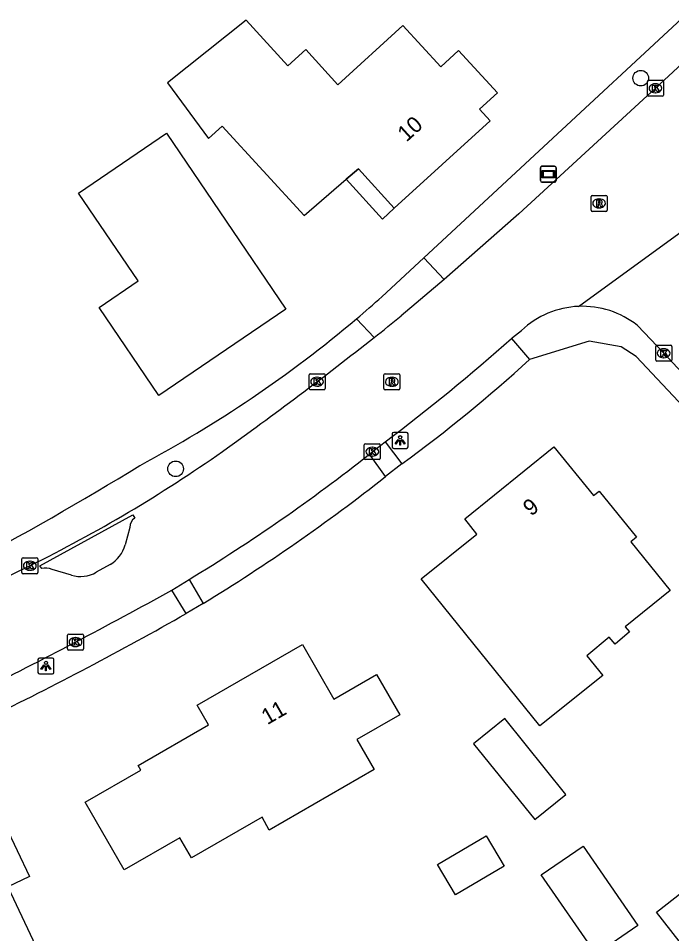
# Model space of a CAD drawing. Extents: x 162675 to 163482, y 379761 to 381227.
# Drawn here: x 163252.7 to 163293.6, y 380848.3 to 380905.6 of the extents above; entities that cross this region are included whole.
import ezdxf

# ---------------------------------------------------------------- set-up
doc = ezdxf.new("R2010")
doc.units = 0
for name, color, linetype in [('IMGEO_Berm_groen', 7, 'Continuous'), ('IMGEO_Boom', 7, 'Continuous'), ('IMGEO_Groenvoorziening', 7, 'Continuous'), ('IMGEO_Kolk', 7, 'Continuous'), ('IMGEO_Lichtpunt', 7, 'Continuous'), ('IMGEO_Pand', 7, 'Continuous'), ('IMGEO_Pand_nummerreeks', 7, 'Continuous'), ('IMGEO_Pand_overbouw', 7, 'Continuous'), ('IMGEO_Pand_vergunning_verleend', 7, 'Continuous'), ('IMGEO_Parkeervlak_halfverhard', 7, 'Continuous'), ('IMGEO_Rijbaan_lokaal_gesloten', 7, 'Continuous'), ('IMGEO_Rioolput', 7, 'Continuous'), ('IMGEO_Straatnaambord', 7, 'Continuous'), ('IMGEO_Voetpad_open', 7, 'Continuous')]:
    doc.layers.add(name, color=color, linetype=linetype)

msp = doc.modelspace()

# ---------------------------------------------------------------- linework, layer by layer
at = {"layer": 'IMGEO_Berm_groen'}
msp.add_lwpolyline([(163278.098, 380890.562), (163302.041, 380912.777)], dxfattribs=at)
at = {"layer": 'IMGEO_Boom'}
for centre in [(163291.681, 380901.811), (163262.557, 380877.36)]:
    msp.add_circle(centre, 0.489, dxfattribs=at)
at = {"layer": 'IMGEO_Groenvoorziening'}
msp.add_lwpolyline([(163319.158, 380854.89), (163291.39, 380884.383), (163290.458, 380885.002), (163288.45, 380885.355), (163284.72, 380884.199)], dxfattribs=at)
for centre, radius, start, end in [((163223.851, 380946.105), 77.628, 298.02504, 310.12611), ((163152.845, 381052.689), 205.464, 294.37207, 301.54097)]:
    msp.add_arc(centre, radius, start, end, dxfattribs=at)
at = {"layer": 'IMGEO_Kolk'}
for p, q in [((163292.102, 380900.753), (163292.102, 380901.605)), ((163292.177, 380901.679), (163293.029, 380901.679)), ((163292.59, 380901.459), (163292.615, 380901.459)), ((163293.103, 380901.605), (163293.103, 380900.753)), ((163293.029, 380900.679), (163292.177, 380900.679)), ((163292.613, 380900.899), (163292.588, 380900.899)), ((163292.62, 380884.169), (163292.62, 380885.021)), ((163292.695, 380885.095), (163293.547, 380885.095)), ((163293.108, 380884.875), (163293.133, 380884.875)), ((163293.621, 380885.021), (163293.621, 380884.169)), ((163293.547, 380884.095), (163292.695, 380884.095)), ((163293.131, 380884.315), (163293.106, 380884.315)), ((163270.913, 380882.389), (163270.913, 380883.241)), ((163270.988, 380883.315), (163271.84, 380883.315)), ((163271.401, 380883.095), (163271.426, 380883.095)), ((163271.914, 380883.241), (163271.914, 380882.389)), ((163271.84, 380882.315), (163270.988, 380882.315)), ((163271.424, 380882.535), (163271.399, 380882.535)), ((163274.371, 380878.009), (163274.371, 380878.861)), ((163274.446, 380878.935), (163275.298, 380878.935)), ((163275.372, 380878.861), (163275.372, 380878.009)), ((163274.859, 380878.715), (163274.884, 380878.715)), ((163275.298, 380877.935), (163274.446, 380877.935)), ((163274.882, 380878.155), (163274.857, 380878.155)), ((163252.926, 380870.867), (163252.926, 380871.719)), ((163253.001, 380871.793), (163253.853, 380871.793)), ((163253.414, 380871.573), (163253.439, 380871.573)), ((163253.927, 380871.719), (163253.927, 380870.867)), ((163253.437, 380871.013), (163253.412, 380871.013)), ((163253.853, 380870.793), (163253.001, 380870.793)), ((163255.784, 380866.092), (163255.784, 380866.944)), ((163255.859, 380867.018), (163256.711, 380867.018)), ((163256.272, 380866.798), (163256.297, 380866.798)), ((163256.785, 380866.944), (163256.785, 380866.092)), ((163256.295, 380866.238), (163256.27, 380866.238)), ((163256.711, 380866.018), (163255.859, 380866.018))]:
    msp.add_line(p, q, dxfattribs=at)
for points in [[(163292.102, 380900.753), (163292.102, 380901.605)], [(163292.177, 380901.679), (163293.029, 380901.679)], [(163292.423, 380901.379), (163292.546, 380901.379), (163292.546, 380901.228), (163292.676, 380901.379), (163292.84, 380901.379), (163292.694, 380901.228), (163292.847, 380900.979), (163292.695, 380900.979), (163292.61, 380901.143), (163292.546, 380901.076), (163292.546, 380900.979), (163292.423, 380900.979), (163292.423, 380901.379)], [(163293.103, 380901.605), (163293.103, 380900.753)], [(163293.029, 380900.679), (163292.177, 380900.679)], [(163292.62, 380884.169), (163292.62, 380885.021)], [(163292.695, 380885.095), (163293.547, 380885.095)], [(163292.941, 380884.795), (163293.064, 380884.795), (163293.064, 380884.644), (163293.194, 380884.795), (163293.358, 380884.795), (163293.212, 380884.644), (163293.365, 380884.395), (163293.213, 380884.395), (163293.128, 380884.559), (163293.064, 380884.492), (163293.064, 380884.395), (163292.941, 380884.395), (163292.941, 380884.795)], [(163293.621, 380885.021), (163293.621, 380884.169)], [(163293.547, 380884.095), (163292.695, 380884.095)], [(163270.913, 380882.389), (163270.913, 380883.241)], [(163270.988, 380883.315), (163271.84, 380883.315)], [(163271.234, 380883.015), (163271.357, 380883.015), (163271.357, 380882.864), (163271.487, 380883.015), (163271.651, 380883.015), (163271.505, 380882.864), (163271.658, 380882.615), (163271.506, 380882.615), (163271.421, 380882.779), (163271.357, 380882.712), (163271.357, 380882.615), (163271.234, 380882.615), (163271.234, 380883.015)], [(163271.914, 380883.241), (163271.914, 380882.389)], [(163271.84, 380882.315), (163270.988, 380882.315)], [(163274.371, 380878.009), (163274.371, 380878.861)], [(163274.446, 380878.935), (163275.298, 380878.935)], [(163275.372, 380878.861), (163275.372, 380878.009)], [(163274.692, 380878.635), (163274.815, 380878.635), (163274.815, 380878.484), (163274.945, 380878.635), (163275.109, 380878.635), (163274.963, 380878.484), (163275.116, 380878.235), (163274.964, 380878.235), (163274.879, 380878.399), (163274.815, 380878.332), (163274.815, 380878.235), (163274.692, 380878.235), (163274.692, 380878.635)], [(163275.298, 380877.935), (163274.446, 380877.935)], [(163252.926, 380870.867), (163252.926, 380871.719)], [(163253.001, 380871.793), (163253.853, 380871.793)], [(163253.247, 380871.493), (163253.37, 380871.493), (163253.37, 380871.342), (163253.5, 380871.493), (163253.664, 380871.493), (163253.518, 380871.342), (163253.671, 380871.093), (163253.519, 380871.093), (163253.434, 380871.257), (163253.37, 380871.19), (163253.37, 380871.093), (163253.247, 380871.093), (163253.247, 380871.493)], [(163253.927, 380871.719), (163253.927, 380870.867)], [(163253.853, 380870.793), (163253.001, 380870.793)], [(163255.784, 380866.092), (163255.784, 380866.944)], [(163255.859, 380867.018), (163256.711, 380867.018)], [(163256.785, 380866.944), (163256.785, 380866.092)], [(163256.105, 380866.718), (163256.228, 380866.718), (163256.228, 380866.567), (163256.358, 380866.718), (163256.522, 380866.718), (163256.376, 380866.567), (163256.529, 380866.318), (163256.377, 380866.318), (163256.292, 380866.482), (163256.228, 380866.415), (163256.228, 380866.318), (163256.105, 380866.318), (163256.105, 380866.718)], [(163256.711, 380866.018), (163255.859, 380866.018)]]:
    msp.add_lwpolyline(points, dxfattribs=at)
for centre, start, end in [((163292.179, 380901.603), 91.552, 178.448), ((163292.179, 380901.603), 91.552, 178.448), ((163293.027, 380901.603), 1.552, 88.448), ((163293.027, 380901.603), 1.552, 88.448), ((163292.179, 380900.755), 181.552, 268.448), ((163292.179, 380900.755), 181.552, 268.448), ((163293.027, 380900.755), 271.552, 358.448), ((163293.027, 380900.755), 271.552, 358.448), ((163292.697, 380885.019), 91.552, 178.448), ((163292.697, 380885.019), 91.552, 178.448), ((163293.545, 380885.019), 1.552, 88.448), ((163293.545, 380885.019), 1.552, 88.448), ((163292.697, 380884.171), 181.552, 268.448), ((163292.697, 380884.171), 181.552, 268.448), ((163293.545, 380884.171), 271.552, 358.448), ((163293.545, 380884.171), 271.552, 358.448), ((163270.99, 380883.239), 91.552, 178.448), ((163270.99, 380883.239), 91.552, 178.448), ((163271.838, 380883.239), 1.552, 88.448), ((163271.838, 380883.239), 1.552, 88.448), ((163270.99, 380882.391), 181.552, 268.448), ((163270.99, 380882.391), 181.552, 268.448), ((163271.838, 380882.391), 271.552, 358.448), ((163271.838, 380882.391), 271.552, 358.448), ((163274.448, 380878.859), 91.552, 178.448), ((163274.448, 380878.859), 91.552, 178.448), ((163275.296, 380878.859), 1.552, 88.448), ((163275.296, 380878.859), 1.552, 88.448), ((163274.448, 380878.011), 181.552, 268.448), ((163274.448, 380878.011), 181.552, 268.448), ((163275.296, 380878.011), 271.552, 358.448), ((163275.296, 380878.011), 271.552, 358.448), ((163253.003, 380871.717), 91.552, 178.448), ((163253.003, 380871.717), 91.552, 178.448), ((163253.851, 380871.717), 1.552, 88.448), ((163253.851, 380871.717), 1.552, 88.448), ((163253.003, 380870.869), 181.552, 268.448), ((163253.003, 380870.869), 181.552, 268.448), ((163253.851, 380870.869), 271.552, 358.448), ((163253.851, 380870.869), 271.552, 358.448), ((163255.861, 380866.942), 91.552, 178.448), ((163255.861, 380866.942), 91.552, 178.448), ((163256.709, 380866.942), 1.552, 88.448), ((163256.709, 380866.942), 1.552, 88.448), ((163255.861, 380866.094), 181.552, 268.448), ((163255.861, 380866.094), 181.552, 268.448), ((163256.709, 380866.094), 271.552, 358.448), ((163256.709, 380866.094), 271.552, 358.448)]:
    msp.add_arc(centre, 0.0765, start, end, dxfattribs=at)
for centre, major_axis, ratio, start_param, end_param in [((163292.589, 380901.179), (-0.387, 0.002), 0.722429, 4.712389, 7.853982), ((163292.614, 380901.179), (-0.39, 0.002), 0.717154, 1.570796, 4.712389), ((163293.107, 380884.595), (-0.387, 0.002), 0.722429, 4.712389, 7.853982), ((163293.132, 380884.595), (-0.39, 0.002), 0.717154, 1.570796, 4.712389), ((163271.4, 380882.815), (-0.387, 0.002), 0.722429, 4.712389, 7.853982), ((163271.425, 380882.815), (-0.39, 0.002), 0.717154, 1.570796, 4.712389), ((163274.858, 380878.435), (-0.387, 0.002), 0.722429, 4.712389, 7.853982), ((163274.883, 380878.435), (-0.39, 0.002), 0.717154, 1.570796, 4.712389), ((163253.413, 380871.293), (-0.387, 0.002), 0.722429, 4.712389, 7.853982), ((163253.438, 380871.293), (-0.39, 0.002), 0.717154, 1.570796, 4.712389), ((163256.271, 380866.518), (-0.387, 0.002), 0.722429, 4.712389, 7.853982), ((163256.296, 380866.518), (-0.39, 0.002), 0.717154, 1.570796, 4.712389)]:
    msp.add_ellipse(centre, major_axis=major_axis, ratio=ratio, start_param=start_param, end_param=end_param, dxfattribs=at)
at = {"layer": 'IMGEO_Lichtpunt'}
for p, q in [((163276.118, 380879.541), (163276.118, 380878.734)), ((163276.118, 380879.541), (163276.118, 380878.734)), ((163277.02, 380879.636), (163276.212, 380879.636)), ((163277.02, 380879.636), (163276.212, 380879.636)), ((163277.114, 380878.734), (163277.114, 380879.541)), ((163277.114, 380878.734), (163277.114, 380879.541)), ((163276.212, 380878.64), (163277.02, 380878.64)), ((163276.212, 380878.64), (163277.02, 380878.64)), ((163253.935, 380865.423), (163253.935, 380864.616)), ((163253.935, 380865.423), (163253.935, 380864.616)), ((163254.837, 380865.518), (163254.029, 380865.518)), ((163254.837, 380865.518), (163254.029, 380865.518)), ((163254.931, 380864.616), (163254.931, 380865.423)), ((163254.931, 380864.616), (163254.931, 380865.423)), ((163254.029, 380864.522), (163254.837, 380864.522)), ((163254.029, 380864.522), (163254.837, 380864.522))]:
    msp.add_line(p, q, dxfattribs=at)
for points in [[(163276.492, 380879.205), (163276.531, 380879.177), (163276.343, 380878.915), (163276.305, 380878.942), (163276.492, 380879.205)], [(163276.594, 380879.157), (163276.641, 380879.157), (163276.641, 380878.835), (163276.594, 380878.835), (163276.594, 380879.157)], [(163276.704, 380879.177), (163276.742, 380879.204), (163276.929, 380878.942), (163276.89, 380878.914), (163276.704, 380879.177)], [(163254.309, 380865.087), (163254.348, 380865.059), (163254.16, 380864.797), (163254.122, 380864.824), (163254.309, 380865.087)], [(163254.521, 380865.059), (163254.559, 380865.086), (163254.746, 380864.824), (163254.707, 380864.796), (163254.521, 380865.059)], [(163254.411, 380865.039), (163254.458, 380865.039), (163254.458, 380864.717), (163254.411, 380864.717), (163254.411, 380865.039)]]:
    msp.add_lwpolyline(points, dxfattribs=at)
for centre in [(163276.617, 380879.339), (163254.434, 380865.221)]:
    msp.add_circle(centre, 0.0994, dxfattribs=at)
for centre, start, end in [((163276.212, 380879.541), 90, 180), ((163276.212, 380879.541), 90, 180), ((163277.02, 380879.541), 0, 90), ((163277.02, 380879.541), 0, 90), ((163276.212, 380878.734), 180, 270), ((163276.212, 380878.734), 180, 270), ((163277.02, 380878.734), 270, 0), ((163277.02, 380878.734), 270, 360), ((163254.029, 380865.423), 90, 180), ((163254.029, 380865.423), 90, 180), ((163254.837, 380865.423), 0, 90), ((163254.837, 380865.423), 0, 90), ((163254.029, 380864.616), 180, 270), ((163254.029, 380864.616), 180, 270), ((163254.837, 380864.616), 270, 0), ((163254.837, 380864.616), 270, 360)]:
    msp.add_arc(centre, 0.0946, start, end, dxfattribs=at)
at = {"layer": 'IMGEO_Pand'}
for points in [[(163282.254, 380899.144), (163281.591, 380899.869), (163282.703, 380900.887), (163280.275, 380903.541), (163279.161, 380902.521), (163276.794, 380905.109), (163272.724, 380901.386), (163270.701, 380903.597), (163269.593, 380902.584), (163266.983, 380905.437), (163262.04, 380901.516), (163264.612, 380898.027), (163265.473, 380898.815), (163270.598, 380893.212), (163273.236, 380895.486), (163274.001, 380896.146), (163276.25, 380893.676), (163282.254, 380899.144)], [(163277.936, 380870.484), (163281.412, 380873.268), (163280.665, 380874.224), (163286.25, 380878.731), (163288.732, 380875.69), (163289.081, 380875.973), (163291.418, 380873.082), (163291.057, 380872.79), (163293.532, 380869.74), (163290.715, 380867.481), (163290.987, 380867.153), (163290.075, 380866.396), (163289.711, 380866.835), (163288.302, 380865.667), (163289.315, 380864.425), (163285.371, 380861.279), (163277.936, 380870.484)], [(163268.41, 380854.744), (163267.978, 380855.555), (163263.549, 380853.006), (163262.822, 380854.27), (163259.332, 380852.261), (163256.892, 380856.499), (163260.382, 380858.508), (163260.217, 380858.795), (163264.619, 380861.33), (163263.906, 380862.569), (163270.491, 380866.359), (163272.458, 380862.942), (163275.138, 380864.485), (163276.59, 380861.962), (163273.91, 380860.419), (163274.995, 380858.534), (163268.41, 380854.744)], [(163283.164, 380861.727), (163281.211, 380860.151), (163285.05, 380855.405), (163287.002, 380856.984), (163283.164, 380861.727)], [(163253.973, 380847.125), (163249.895, 380845.19), (163251.607, 380841.582), (163245.197, 380838.541), (163241.936, 380845.411), (163245.1, 380846.912), (163243.158, 380850.976), (163246.319, 380852.475), (163245.889, 380853.377), (163250.065, 380855.361), (163250.495, 380854.459), (163251.86, 380855.107), (163253.404, 380851.851), (163252.038, 380851.203), (163253.973, 380847.125)], [(163296.403, 380852.525), (163298.244, 380850.163), (163304.416, 380854.973), (163310.02, 380847.748), (163300.136, 380840.05), (163292.666, 380849.618), (163296.403, 380852.525)], [(163278.958, 380852.59), (163282.003, 380854.395), (163283.131, 380852.494), (163280.085, 380850.689), (163278.958, 380852.59)], [(163285.456, 380851.949), (163288.069, 380853.753), (163291.503, 380848.778), (163288.89, 380846.975), (163285.456, 380851.949)]]:
    msp.add_lwpolyline(points, dxfattribs=at)
at = {"layer": 'IMGEO_Pand_overbouw'}
msp.add_lwpolyline([(163276.25, 380893.676), (163274.001, 380896.146), (163273.236, 380895.486), (163275.503, 380892.997)], close=True, dxfattribs=at)
at = {"layer": 'IMGEO_Pand_vergunning_verleend'}
msp.add_lwpolyline([(163256.465, 380894.62), (163261.984, 380898.37), (163269.466, 380887.356), (163261.512, 380881.952), (163257.765, 380887.467), (163260.201, 380889.122), (163256.465, 380894.62)], dxfattribs=at)
at = {"layer": 'IMGEO_Parkeervlak_halfverhard'}
msp.add_lwpolyline([(163283.589, 380885.517), (163284.72, 380884.199)], dxfattribs=at)
for centre, radius, start, end in [((163219.465, 380955.983), 97.011, 306.17693, 312.27214), ((163203.743, 380968.218), 116.283, 301.37222, 308.23267), ((163160.005, 381049.196), 208.263, 295.84284, 299.70919)]:
    msp.add_arc(centre, radius, start, end, dxfattribs=at)
at = {"layer": 'IMGEO_Rijbaan_lokaal_gesloten'}
for points in [[(163303.486, 380911.264), (163303.421, 380911.205), (163292.603, 380901.179), (163284.042, 380893.331), (163283.878, 380893.181), (163279.38, 380889.205)], [(163287.791, 380887.527), (163294.297, 380892.257)], [(163279.38, 380889.205), (163276.68, 380886.933)], [(163291.476, 380886.339), (163291.49, 380886.324), (163293.121, 380884.595), (163308.103, 380868.558), (163320.515, 380855.443)], [(163283.589, 380885.517), (163283.657, 380885.571), (163284.223, 380886.026)], [(163274.69, 380878.275), (163274.872, 380878.435), (163275.686, 380879.057)], [(163254.168, 380871.116), (163254.044, 380871.298), (163259.883, 380874.481), (163259.995, 380874.272)], [(163259.683, 380873.699), (163259.399, 380872.607)], [(163253.427, 380871.293), (163239.536, 380864.489), (163233.463, 380861.647)], [(163256.03, 380870.707), (163254.822, 380871.059)], [(163258.458, 380871.367), (163257.587, 380870.889)], [(163262.325, 380869.772), (163263.395, 380870.436)]]:
    msp.add_lwpolyline(points, dxfattribs=at)
for centre, radius, start, end in [((163288.028, 380881.973), 5.559, 92.4425, 133.1889), ((163288.033, 380881.969), 5.563, 51.7662, 92.4964), ((163131.236, 381067.821), 232.109, 308.26932, 308.80106), ((163122.174, 381079.082), 246.563, 305.54005, 308.30195), ((163199.952, 380979.773), 126.013, 306.94178, 311.58411), ((163213.046, 380953.107), 91.237, 296.26946, 305.08938), ((163204.651, 380967.135), 113.144, 301.27828, 308.24486), ((163260.372, 380873.695), 0.689, 123.1712, 179.692), ((163257.334, 380873.197), 2.148, 301.5574, 344.055), ((163254.413, 380870.152), 0.995, 65.7487, 104.2892), ((163256.599, 380872.588), 1.965, 253.1641, 300.1702), ((163108.482, 381148.072), 317.992, 296.44958, 298.93354)]:
    msp.add_arc(centre, radius, start, end, dxfattribs=at)
at = {"layer": 'IMGEO_Rioolput'}
for p, q in [((163288.574, 380893.55), (163288.574, 380894.402)), ((163288.649, 380894.476), (163289.501, 380894.476)), ((163289.575, 380894.402), (163289.575, 380893.55)), ((163289.062, 380894.256), (163289.087, 380894.256)), ((163289.501, 380893.476), (163288.649, 380893.476)), ((163289.085, 380893.696), (163289.06, 380893.696)), ((163275.596, 380882.382), (163275.596, 380883.234)), ((163275.671, 380883.308), (163276.523, 380883.308)), ((163276.084, 380883.088), (163276.109, 380883.088)), ((163276.597, 380883.234), (163276.597, 380882.382)), ((163276.523, 380882.308), (163275.671, 380882.308)), ((163276.107, 380882.528), (163276.082, 380882.528))]:
    msp.add_line(p, q, dxfattribs=at)
for points in [[(163288.574, 380893.55), (163288.574, 380894.402)], [(163288.649, 380894.476), (163289.501, 380894.476)], [(163289.575, 380894.402), (163289.575, 380893.55)], [(163289.163, 380894.174), (163288.911, 380894.176), (163288.911, 380893.776)], [(163288.911, 380893.776), (163289.035, 380893.776), (163289.035, 380893.938), (163289.046, 380893.938)], [(163289.089, 380894.095), (163289.035, 380894.095), (163289.035, 380894.014)], [(163289.035, 380894.014), (163289.087, 380894.014)], [(163289.093, 380893.909), (163289.164, 380893.776), (163289.304, 380893.776), (163289.239, 380893.902)], [(163289.501, 380893.476), (163288.649, 380893.476)], [(163275.596, 380882.382), (163275.596, 380883.234)], [(163275.671, 380883.308), (163276.523, 380883.308)], [(163276.185, 380883.006), (163275.933, 380883.008), (163275.933, 380882.608)], [(163276.111, 380882.927), (163276.057, 380882.927), (163276.057, 380882.846)], [(163276.057, 380882.846), (163276.109, 380882.846)], [(163276.597, 380883.234), (163276.597, 380882.382)], [(163276.523, 380882.308), (163275.671, 380882.308)], [(163275.933, 380882.608), (163276.057, 380882.608), (163276.057, 380882.77), (163276.068, 380882.77)], [(163276.115, 380882.741), (163276.186, 380882.608), (163276.326, 380882.608), (163276.261, 380882.734)]]:
    msp.add_lwpolyline(points, dxfattribs=at)
for centre, radius, start, end in [((163288.651, 380894.4), 0.0765, 91.552, 178.448), ((163288.651, 380894.4), 0.0765, 91.552, 178.448), ((163289.499, 380894.4), 0.0765, 1.552, 88.448), ((163289.499, 380894.4), 0.0765, 1.552, 88.448), ((163289.045, 380893.885), 0.0533, 26.0293, 88.6989), ((163289.071, 380894.203), 0.19, 274.7715, 282.9687), ((163289.095, 380893.999), 0.0964, 77.0061, 93.1865), ((163289.109, 380894.056), 0.0378, 276.6634, 79.6772), ((163289.162, 380894.064), 0.109, 350.3612, 89.416), ((163289.16, 380894.064), 0.112, 277.5842, 350.9817), ((163289.144, 380893.849), 0.108, 29.5134, 73.7905), ((163288.651, 380893.552), 0.0765, 181.552, 268.448), ((163288.651, 380893.552), 0.0765, 181.552, 268.448), ((163289.499, 380893.552), 0.0765, 271.552, 358.448), ((163289.499, 380893.552), 0.0765, 271.552, 358.448), ((163275.673, 380883.232), 0.0765, 91.552, 178.448), ((163275.673, 380883.232), 0.0765, 91.552, 178.448), ((163276.093, 380883.035), 0.19, 274.7715, 282.9687), ((163276.117, 380882.831), 0.0964, 77.0061, 93.1865), ((163276.131, 380882.888), 0.0378, 276.6634, 79.6772), ((163276.184, 380882.896), 0.109, 350.3612, 89.416), ((163276.182, 380882.896), 0.112, 277.5842, 350.9817), ((163276.521, 380883.232), 0.0765, 1.552, 88.448), ((163276.521, 380883.232), 0.0765, 1.552, 88.448), ((163275.673, 380882.384), 0.0765, 181.552, 268.448), ((163275.673, 380882.384), 0.0765, 181.552, 268.448), ((163276.067, 380882.717), 0.0533, 26.0293, 88.6989), ((163276.166, 380882.681), 0.108, 29.5134, 73.7905), ((163276.521, 380882.384), 0.0765, 271.552, 358.448), ((163276.521, 380882.384), 0.0765, 271.552, 358.448)]:
    msp.add_arc(centre, radius, start, end, dxfattribs=at)
for centre, major_axis, ratio, start_param, end_param in [((163289.061, 380893.976), (-0.387, 0.002), 0.722429, 4.712389, 7.853982), ((163289.086, 380893.976), (-0.39, 0.002), 0.717154, 1.570796, 4.712389), ((163276.083, 380882.808), (-0.387, 0.002), 0.722429, 4.712389, 7.853982), ((163276.108, 380882.808), (-0.39, 0.002), 0.717154, 1.570796, 4.712389)]:
    msp.add_ellipse(centre, major_axis=major_axis, ratio=ratio, start_param=start_param, end_param=end_param, dxfattribs=at)
at = {"layer": 'IMGEO_Straatnaambord'}
for p, q in [((163285.399, 380895.399), (163285.399, 380896.199)), ((163285.399, 380896.199), (163285.399, 380895.399)), ((163285.499, 380896.299), (163286.289, 380896.299)), ((163286.289, 380896.299), (163285.499, 380896.299)), ((163286.389, 380896.199), (163286.389, 380895.399)), ((163286.389, 380895.399), (163286.389, 380896.199)), ((163286.289, 380895.299), (163285.499, 380895.299)), ((163285.499, 380895.299), (163286.289, 380895.299))]:
    msp.add_line(p, q, dxfattribs=at)
for points in [[(163285.5, 380896.031), (163286.288, 380896.031), (163286.288, 380895.567), (163285.5, 380895.567), (163285.5, 380896.031)], [(163285.565, 380895.966), (163285.565, 380895.632), (163286.223, 380895.632), (163286.223, 380895.966), (163285.565, 380895.966)]]:
    msp.add_lwpolyline(points, dxfattribs=at)
for centre, start, end in [((163285.499, 380896.199), 90, 180), ((163285.499, 380896.199), 90, 180), ((163286.289, 380896.199), 0, 90), ((163286.289, 380896.199), 360, 90), ((163285.499, 380895.399), 180, 270), ((163285.499, 380895.399), 180, 270), ((163286.289, 380895.399), 270, 0), ((163286.289, 380895.399), 270, 0)]:
    msp.add_arc(centre, 0.1, start, end, dxfattribs=at)
at = {"layer": 'IMGEO_Voetpad_open'}
for points in [[(163275.479, 380888.133), (163278.098, 380890.562)], [(163278.098, 380890.562), (163279.38, 380889.205)], [(163273.88, 380886.748), (163274.995, 380885.591)], [(163275.686, 380879.057), (163276.729, 380877.676)], [(163275.705, 380876.878), (163274.69, 380878.275)], [(163276.729, 380877.676), (163275.705, 380876.878)], [(163263.395, 380870.436), (163264.279, 380868.936)], [(163263.22, 380868.309), (163262.325, 380869.772)], [(163264.279, 380868.936), (163263.22, 380868.309)]]:
    msp.add_lwpolyline(points, dxfattribs=at)
msp.add_arc((163223.125, 380946.96), 78.75, 310.12843, 311.66759, dxfattribs=at)

# ---------------------------------------------------------------- texts
at = {"layer": 'IMGEO_Pand_nummerreeks'}
for s, rotation, p in [('10', 42.3187, (163277.013, 380897.78)), ('9', 38.7033, (163284.814, 380874.36)), ('11', 29.9199, (163268.296, 380861.312))]:
    msp.add_text(s, height=1, rotation=rotation, dxfattribs=at).set_placement(p)

doc.saveas('drawing.dxf')
